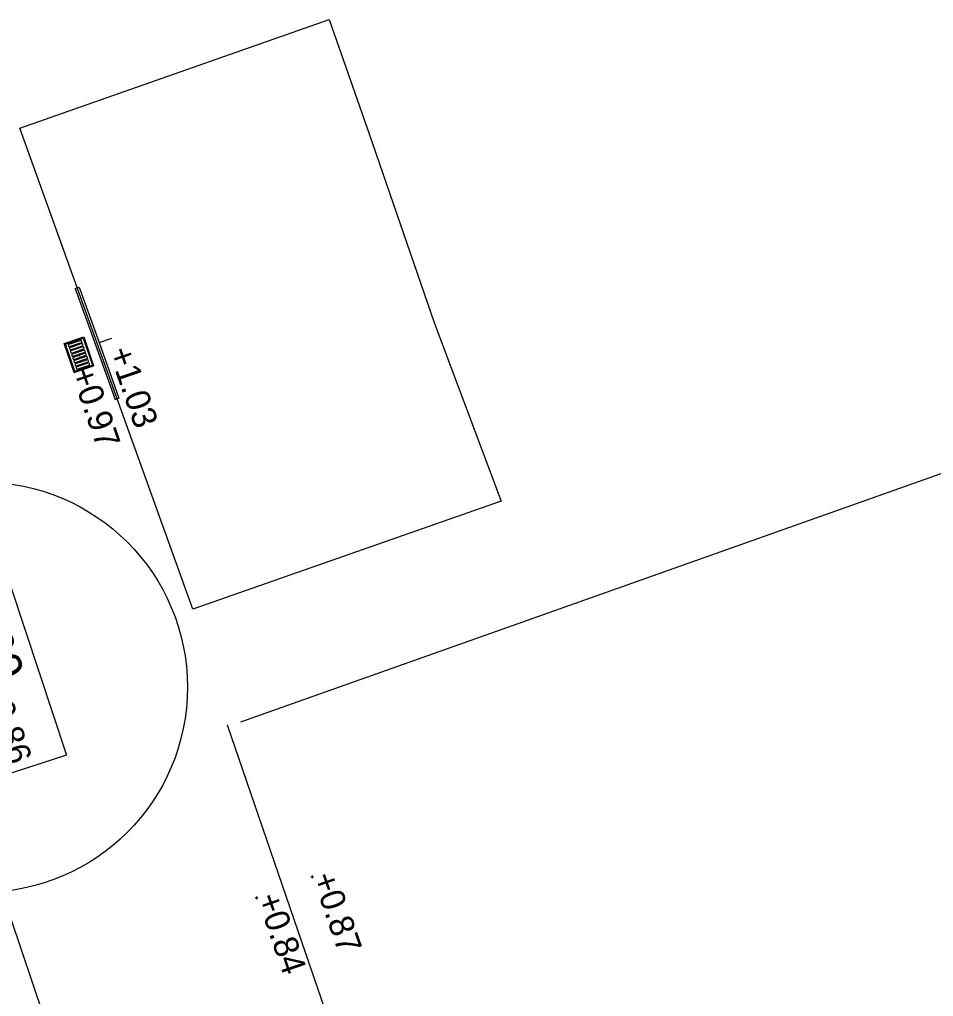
# Model space of a CAD drawing. Extents: x 122462 to 123306, y 485548 to 486417.
# Drawn here: x 122875.74 to 122889.09, y 486006.21 to 486020.49 of the extents above; entities that cross this region are included whole.
import ezdxf

# ---------------------------------------------------------------- set-up
doc = ezdxf.new("R2010")
doc.units = 0
for name, color, linetype in [('B-WE-GR-BOOM-S', 7, 'Continuous'), ('B-WE-GR-BOOM_BOOMDIAMETER-T25', 7, 'Continuous'), ('B-WE-OG-BEBOUWING_PORTIEK1-G', 7, 'Continuous'), ('B-WE-OG-HOOGTEPUNT-S', 7, 'Continuous'), ('B-WE-OG-TOPOKAART-G', 7, 'Continuous'), ('B-WE-RI-HWA_KOLK-S', 7, 'Continuous'), ('B-WE-VH-KANTOPSLUITING_ELEMENT_INRIT-G', 7, 'Continuous'), ('B-WE-VH-KANTOPSLUITING_OPSLUITBAND_100X200-G', 7, 'Continuous'), ('B-WE-VH-MATERIAALGRENS-G', 7, 'Continuous'), ('Level 23', 7, 'Continuous')]:
    doc.layers.add(name, color=color, linetype=linetype)

msp = doc.modelspace()

# ---------------------------------------------------------------- linework, layer by layer
at = {"layer": 'B-WE-GR-BOOM-S'}
msp.add_circle((122875.191, 486010.727), 3, dxfattribs=at)
at = {"layer": 'B-WE-OG-BEBOUWING_PORTIEK1-G'}
for p, q in [((122876.552, 486016.556), (122876.608, 486016.576)), ((122876.899, 486015.766), (122877.087, 486015.833)), ((122877.133, 486014.935), (122877.19, 486014.955))]:
    msp.add_line(p, q, dxfattribs=at)
for points in [[(122876.552, 486016.556), (122876.843, 486015.746), (122877.133, 486014.935)], [(122876.608, 486016.576), (122876.899, 486015.766), (122877.19, 486014.955)]]:
    msp.add_lwpolyline(points, dxfattribs=at)
at = {"layer": 'B-WE-OG-HOOGTEPUNT-S'}
for p, q in [((122876.586, 486015.589), (122876.626, 486015.589)), ((122876.606, 486015.609), (122876.606, 486015.569)), ((122880.012, 486007.973), (122880.012, 486007.933)), ((122879.992, 486007.953), (122880.032, 486007.953)), ((122879.181, 486007.648), (122879.221, 486007.648)), ((122879.201, 486007.668), (122879.201, 486007.628))]:
    msp.add_line(p, q, dxfattribs=at)
at = {"layer": 'B-WE-OG-TOPOKAART-G'}
msp.add_line((122878.269, 486011.868), (122875.739, 486018.903), dxfattribs=at)
msp.add_lwpolyline([(122875.739, 486018.903), (122880.26, 486020.49), (122880.846, 486018.821), (122881.803, 486016.043), (122882.774, 486013.448), (122878.269, 486011.868)], dxfattribs=at)
at = {"layer": 'B-WE-RI-HWA_KOLK-S'}
for p, q in [((122876.391, 486015.753), (122876.675, 486015.85)), ((122876.41, 486015.743), (122876.665, 486015.831)), ((122876.665, 486015.831), (122876.801, 486015.434)), ((122876.675, 486015.85), (122876.82, 486015.424)), ((122876.537, 486015.327), (122876.391, 486015.753)), ((122876.546, 486015.346), (122876.41, 486015.743)), ((122876.537, 486015.327), (122876.82, 486015.424)), ((122876.546, 486015.346), (122876.801, 486015.434))]:
    msp.add_line(p, q, dxfattribs=at)
for points in [[(122876.45, 486015.727), (122876.454, 486015.715)], [(122876.631, 486015.799), (122876.457, 486015.739)], [(122876.467, 486015.709), (122876.641, 486015.769)], [(122876.467, 486015.679), (122876.47, 486015.668)], [(122876.647, 486015.752), (122876.473, 486015.692)], [(122876.483, 486015.662), (122876.657, 486015.721)], [(122876.663, 486015.704), (122876.489, 486015.645)], [(122876.647, 486015.782), (122876.644, 486015.793)], [(122876.664, 486015.734), (122876.66, 486015.746)], [(122876.68, 486015.687), (122876.676, 486015.698)], [(122876.483, 486015.632), (122876.487, 486015.621)], [(122876.499, 486015.614), (122876.674, 486015.674)], [(122876.499, 486015.585), (122876.503, 486015.573)], [(122876.68, 486015.657), (122876.505, 486015.597)], [(122876.515, 486015.537), (122876.519, 486015.526)], [(122876.516, 486015.567), (122876.69, 486015.627)], [(122876.696, 486015.61), (122876.521, 486015.55)], [(122876.532, 486015.52), (122876.706, 486015.58)], [(122876.712, 486015.563), (122876.538, 486015.503)], [(122876.696, 486015.64), (122876.692, 486015.651)], [(122876.712, 486015.592), (122876.708, 486015.604)], [(122876.728, 486015.545), (122876.725, 486015.556)], [(122876.531, 486015.49), (122876.535, 486015.479)], [(122876.548, 486015.473), (122876.722, 486015.532)], [(122876.548, 486015.443), (122876.551, 486015.431)], [(122876.728, 486015.515), (122876.554, 486015.456)], [(122876.564, 486015.425), (122876.738, 486015.485)], [(122876.564, 486015.396), (122876.568, 486015.384)], [(122876.744, 486015.468), (122876.57, 486015.408)], [(122876.58, 486015.378), (122876.755, 486015.438)], [(122876.745, 486015.498), (122876.741, 486015.509)], [(122876.761, 486015.45), (122876.757, 486015.462)]]:
    msp.add_lwpolyline(points, dxfattribs=at)
for centre, start, end in [((122876.46, 486015.73), 108.9043, 198.9043), ((122876.464, 486015.719), 198.9043, 288.9043), ((122876.476, 486015.683), 108.9043, 198.9043), ((122876.634, 486015.79), 18.9043, 108.9043), ((122876.638, 486015.778), 288.9043, 18.9043), ((122876.65, 486015.742), 18.9043, 108.9043), ((122876.654, 486015.731), 288.9043, 18.9043), ((122876.667, 486015.695), 18.9043, 108.9043), ((122876.67, 486015.684), 288.9043, 18.9043), ((122876.48, 486015.671), 198.9043, 288.9043), ((122876.492, 486015.635), 108.9043, 198.9043), ((122876.496, 486015.624), 198.9043, 288.9043), ((122876.508, 486015.588), 108.9043, 198.9043), ((122876.512, 486015.577), 198.9043, 288.9043), ((122876.525, 486015.541), 108.9043, 198.9043), ((122876.683, 486015.648), 18.9043, 108.9043), ((122876.687, 486015.636), 288.9043, 18.9043), ((122876.699, 486015.6), 18.9043, 108.9043), ((122876.703, 486015.589), 288.9043, 18.9043), ((122876.715, 486015.553), 18.9043, 108.9043), ((122876.719, 486015.542), 288.9043, 18.9043), ((122876.529, 486015.529), 198.9043, 288.9043), ((122876.541, 486015.493), 108.9043, 198.9043), ((122876.545, 486015.482), 198.9043, 288.9043), ((122876.557, 486015.446), 108.9043, 198.9043), ((122876.561, 486015.435), 198.9043, 288.9043), ((122876.573, 486015.399), 108.9043, 198.9043), ((122876.731, 486015.506), 18.9043, 108.9043), ((122876.735, 486015.494), 288.9043, 18.9043), ((122876.748, 486015.458), 18.9043, 108.9043), ((122876.751, 486015.447), 288.9043, 18.9043), ((122876.577, 486015.387), 198.9043, 288.9043)]:
    msp.add_arc(centre, 0.01, start, end, dxfattribs=at)
at = {"layer": 'B-WE-VH-KANTOPSLUITING_ELEMENT_INRIT-G'}
msp.add_lwpolyline([(122876.1, 486004.342), (122876.567, 486004.501), (122874.962, 486009.263), (122874.461, 486009.099)], close=True, dxfattribs=at)
at = {"layer": 'B-WE-VH-KANTOPSLUITING_OPSLUITBAND_100X200-G'}
msp.add_lwpolyline([(122875.003, 486012.672), (122875.403, 486012.797), (122876.421, 486009.733), (122874.962, 486009.263)], dxfattribs=at)
at = {"layer": 'B-WE-VH-MATERIAALGRENS-G'}
msp.add_lwpolyline([(122878.772, 486010.178), (122880.204, 486006.001), (122880.488, 486005.883)], dxfattribs=at)
at = {"layer": 'Level 23'}
msp.add_line((122889.546, 486013.97), (122878.968, 486010.214), dxfattribs=at)

# ---------------------------------------------------------------- texts
at = {"layer": 'B-WE-GR-BOOM_BOOMDIAMETER-T25'}
msp.add_text('60', height=0.5, rotation=289.2634, dxfattribs=at).set_placement((122875.102, 486011.471))
at = {"layer": 'B-WE-OG-HOOGTEPUNT-S'}
for s, p in [('+1.03', (122877.035, 486015.638)), ('+0.97', (122876.483, 486015.337)), ('+0.86', (122875.193, 486010.724)), ('+0.87', (122880.012, 486007.953)), ('+0.84', (122879.201, 486007.648))]:
    msp.add_text(s, height=0.36, rotation=289, dxfattribs=at).set_placement(p)

doc.saveas('drawing.dxf')
